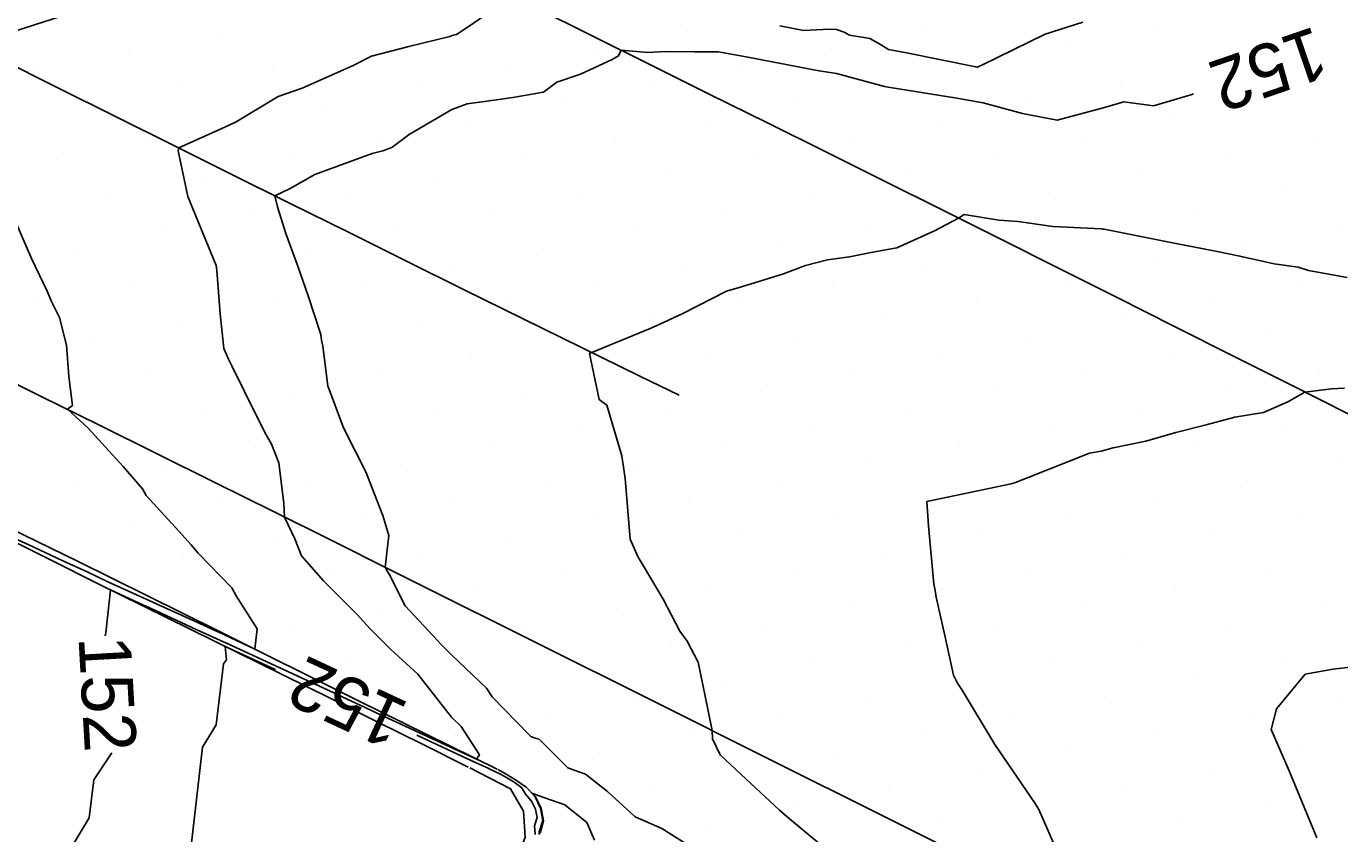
# Model space of a CAD drawing. Extents: x 2354170 to 2357230, y 866100 to 868290.
# Drawn here: x 2355362.2 to 2355412.7, y 867346.4 to 867377.5 of the extents above; entities that cross this region are included whole.
import ezdxf

# ---------------------------------------------------------------- set-up
doc = ezdxf.new("R2010")
doc.units = 0
for name, color, linetype in [('Default', 7, 'Continuous'), ('DTM Contours Minor', 7, 'Continuous'), ('DTM Contours Minor Text', 7, 'Continuous'), ('Exist DTM Breakline', 7, 'Continuous'), ('Exist DTM Scan Elevation Point', 7, 'Continuous'), ('Exist Roads Curbs', 7, 'Continuous'), ('Exist Roads EOP', 7, 'Continuous')]:
    doc.layers.add(name, color=color, linetype=linetype)

msp = doc.modelspace()

# ---------------------------------------------------------------- linework, layer by layer
at = {"layer": 'Default'}
for points in [[(2355363.881, 867377.99), (2355361.364, 867377.183)], [(2355407.039, 867374.891), (2355406.937, 867374.855), (2355405.508, 867374.431), (2355404.365, 867374.581), (2355403.619, 867374.371), (2355401.807, 867373.882), (2355400.468, 867374.139), (2355398.96, 867374.542), (2355397.863, 867374.732), (2355395.38, 867375.136), (2355395.158, 867375.174), (2355393.319, 867375.669), (2355392.57, 867375.794), (2355391.447, 867376.003), (2355389.906, 867376.298), (2355388.778, 867376.507), (2355387.857, 867376.501), (2355386.736, 867376.513), (2355386.061, 867376.481), (2355385.034, 867376.567), (2355384.941, 867376.357), (2355384.693, 867376.212), (2355383.477, 867375.643), (2355382.561, 867375.341), (2355382.051, 867374.962), (2355380.877, 867374.754), (2355379.79, 867374.6), (2355379.124, 867374.504), (2355378.531, 867374.293), (2355376.894, 867373.324), (2355376.218, 867372.826), (2355375.882, 867372.703), (2355375.471, 867372.603), (2355373.258, 867371.787), (2355372.32, 867371.25), (2355371.73, 867370.969), (2355371.828, 867370.548), (2355372.148, 867369.523), (2355372.605, 867368.271), (2355373.011, 867367.122), (2355373.492, 867365.637), (2355373.519, 867365.421), (2355373.566, 867365.192), (2355373.757, 867363.665), (2355374.37, 867362.058), (2355374.406, 867361.993), (2355374.421, 867361.955), (2355375.227, 867360.357), (2355375.643, 867359.271), (2355375.873, 867358.684), (2355376.101, 867357.916), (2355375.993, 867356.912), (2355375.969, 867356.691), (2355376.016, 867356.591), (2355376.12, 867356.423), (2355376.737, 867355.215), (2355377.992, 867353.869), (2355378.102, 867353.733), (2355378.53, 867353.311), (2355379.856, 867352.046), (2355380.076, 867351.705), (2355381.495, 867350.259), (2355381.504, 867350.251), (2355381.572, 867350.184), (2355381.734, 867350.122), (2355381.887, 867350.079), (2355382.994, 867348.988), (2355383.23, 867348.894), (2355383.665, 867348.742), (2355384.508, 867348.066), (2355385.579, 867347.104), (2355386.6, 867346.651), (2355387.782, 867345.902)], [(2355361.75, 867369.988), (2355362.369, 867368.562), (2355362.971, 867367.302), (2355363.138, 867366.915), (2355363.444, 867366.289), (2355363.709, 867365.227), (2355363.805, 867364.031), (2355363.951, 867362.911), (2355363.75, 867362.765), (2355364.548, 867362.042), (2355364.8, 867361.759), (2355365.887, 867360.567), (2355366.64, 867359.701), (2355366.774, 867359.457), (2355368.035, 867358.083), (2355368.512, 867357.554), (2355368.773, 867357.238), (2355370.075, 867355.907), (2355370.235, 867355.599), (2355371.045, 867354.321), (2355370.961, 867353.548), (2355369.762, 867354.103), (2355369.6, 867354.178), (2355369.393, 867354.273), (2355369.121, 867354.398), (2355365.276, 867356.151), (2355364.508, 867356.51), (2355363.553, 867356.954), (2355362.263, 867357.552), (2355361.103, 867358.078)], [(2355412.955, 867367.834), (2355411.463, 867368.104), (2355411.07, 867368.23), (2355410.149, 867368.363), (2355408.829, 867368.653), (2355407.956, 867368.826), (2355406.175, 867369.173), (2355403.608, 867369.693), (2355403.556, 867369.694), (2355403.512, 867369.7), (2355401.639, 867369.789), (2355400.308, 867369.986), (2355399.562, 867370.038), (2355398.223, 867370.255), (2355398.005, 867370.118), (2355397.091, 867369.629), (2355395.643, 867368.967), (2355394.717, 867368.801), (2355393.822, 867368.624), (2355392.974, 867368.504), (2355392.13, 867368.294), (2355391.279, 867367.967), (2355390.162, 867367.624), (2355389.581, 867367.445), (2355389.093, 867367.305), (2355387.412, 867366.446), (2355386.502, 867366.022), (2355386.155, 867365.872), (2355383.908, 867364.947), (2355383.82, 867364.906), (2355384.197, 867363.138), (2355384.489, 867362.928), (2355385.063, 867360.979), (2355385.191, 867360.11), (2355385.384, 867357.769), (2355385.687, 867357.075), (2355385.929, 867356.694), (2355386.658, 867355.468), (2355387.301, 867354.237), (2355387.578, 867353.852), (2355387.994, 867353.044), (2355388.272, 867351.743), (2355388.536, 867350.414), (2355388.552, 867350.093), (2355388.841, 867349.487), (2355389.652, 867348.729), (2355391.124, 867347.358), (2355391.516, 867347.016), (2355392.858, 867345.907)], [(2355412.845, 867363.582), (2355412.35, 867363.549), (2355411.33, 867363.427), (2355410.671, 867363.048), (2355409.732, 867362.644), (2355408.638, 867362.458), (2355407.537, 867362.169), (2355406.369, 867361.871), (2355405.216, 867361.544), (2355403.951, 867361.279), (2355403.491, 867361.154), (2355403.039, 867361.077), (2355400.629, 867360.118), (2355400.205, 867359.954), (2355400.037, 867359.895), (2355396.787, 867359.217), (2355396.859, 867358.286), (2355397.058, 867356.041), (2355397.117, 867355.794), (2355397.156, 867355.54), (2355397.488, 867354.066), (2355397.813, 867352.544), (2355397.967, 867352.235), (2355398.146, 867351.965), (2355399.408, 867349.882), (2355400.788, 867347.852), (2355400.926, 867347.646), (2355401.093, 867347.376), (2355401.984, 867345.349)], [(2355374.459, 867329.385), (2355373.982, 867328.27), (2355372.954, 867329.719), (2355371.389, 867331.379), (2355370.863, 867331.893), (2355370.331, 867333.264), (2355369.904, 867333.932), (2355368.961, 867335.167), (2355368.886, 867335.962), (2355368.092, 867337.07), (2355368.08, 867337.953), (2355367.705, 867338.964), (2355368.942, 867349.775), (2355369.464, 867350.639), (2355369.756, 867352.976), (2355369.863, 867353.139), (2355369.821, 867353.648), (2355370.242, 867353.454), (2355371.711, 867352.778), (2355371.747, 867352.762)], [(2355413.387, 867352.888), (2355412.413, 867352.777), (2355411.343, 867352.585), (2355410.237, 867351.25), (2355410.029, 867350.456), (2355410.725, 867348.865), (2355411.786, 867346.297)], [(2355377.188, 867350.232), (2355379.327, 867349.242), (2355379.947, 867348.952), (2355379.965, 867348.943), (2355380.404, 867348.732), (2355380.428, 867348.719), (2355380.608, 867348.625), (2355380.928, 867348.432), (2355381.217, 867348.217), (2355381.359, 867347.975), (2355381.596, 867347.701), (2355381.744, 867347.396), (2355381.811, 867347.066), (2355381.71, 867346.756), (2355381.729, 867346.415)]]:
    msp.add_lwpolyline(points, dxfattribs=at)
at = {"layer": 'DTM Contours Minor'}
for points in [[(2355380.857, 867378.642), (2355379.118, 867377.44), (2355378.715, 867377.169), (2355378.585, 867377.15), (2355378.447, 867377.101), (2355376.871, 867376.708), (2355375.443, 867376.337), (2355374.704, 867375.974), (2355372.77, 867375.107), (2355371.85, 867374.784), (2355370.3, 867373.849), (2355370.243, 867373.817), (2355370.216, 867373.8), (2355369.829, 867373.624), (2355368.029, 867372.81), (2355368.012, 867372.699), (2355368.381, 867370.948), (2355369.474, 867368.295), (2355369.484, 867368.207), (2355369.495, 867368.101), (2355369.618, 867366.43), (2355369.768, 867365.103), (2355369.949, 867364.694), (2355370.07, 867364.44), (2355370.545, 867363.475), (2355371.356, 867361.853), (2355371.595, 867361.421), (2355371.878, 867360.709), (2355372.076, 867359.14), (2355372.101, 867358.62), (2355372.488, 867357.791), (2355372.755, 867357.132), (2355373.59, 867356.167), (2355374.889, 867354.876), (2355375.374, 867354.333), (2355376.178, 867353.535), (2355377.216, 867352.586), (2355378.513, 867350.925), (2355378.882, 867350.574), (2355379.59, 867349.476), (2355379.482, 867349.318), (2355375.574, 867351.127), (2355375.115, 867351.342), (2355374.533, 867351.612), (2355373.779, 867351.963), (2355371.061, 867353.22), (2355370.028, 867353.695), (2355368.706, 867354.304), (2355366.969, 867355.104), (2355366.509, 867355.314), (2355365.408, 867355.828), (2355365.222, 867354.176), (2355365.199, 867354.059)], [(2355402.788, 867377.645), (2355401.341, 867377.188), (2355398.935, 867376.009), (2355398.727, 867375.92), (2355398.677, 867375.933), (2355398.659, 867375.936), (2355398.613, 867375.944), (2355396.016, 867376.471), (2355395.321, 867376.598), (2355395.007, 867376.783), (2355394.599, 867377.024), (2355393.823, 867377.146), (2355393.612, 867377.266), (2355393.322, 867377.371), (2355393.05, 867377.381), (2355393.032, 867377.38), (2355392.068, 867377.328), (2355391.142, 867377.5)], [(2355413.387, 867352.888), (2355412.413, 867352.777), (2355411.343, 867352.585), (2355410.237, 867351.25), (2355410.029, 867350.456), (2355410.725, 867348.865), (2355411.786, 867346.297)], [(2355365.453, 867349.559), (2355364.769, 867348.519), (2355364.586, 867347.056), (2355363.081, 867344.567)], [(2355381.879, 867346.422), (2355381.893, 867346.458), (2355381.89, 867346.519), (2355382.034, 867346.96), (2355381.939, 867347.432), (2355381.727, 867347.867), (2355381.603, 867348.009), (2355381.809, 867347.927), (2355382.879, 867347.554), (2355383.721, 867346.879), (2355384.019, 867346.204)]]:
    msp.add_lwpolyline(points, dxfattribs=at)
at = {"layer": 'Exist DTM Breakline'}
for points in [[(2355361.577, 867388.266), (2355363.813, 867387.148), (2355366.049, 867386.029), (2355368.285, 867384.911), (2355370.522, 867383.794), (2355372.758, 867382.677), (2355374.995, 867381.561), (2355377.233, 867380.446), (2355379.471, 867379.331), (2355381.709, 867378.218), (2355383.948, 867377.106), (2355386.188, 867375.995), (2355388.427, 867374.884), (2355390.666, 867373.772), (2355392.905, 867372.659), (2355395.143, 867371.546), (2355397.381, 867370.43), (2355399.617, 867369.312), (2355401.852, 867368.192), (2355404.086, 867367.069), (2355406.318, 867365.945), (2355408.551, 867364.821), (2355410.786, 867363.699), (2355413.022, 867362.582)], [(2355361.122, 867376.252), (2355363.36, 867375.136), (2355365.597, 867374.022), (2355367.835, 867372.907), (2355370.073, 867371.793), (2355372.312, 867370.68), (2355374.551, 867369.568), (2355376.79, 867368.457), (2355379.031, 867367.348), (2355381.273, 867366.242), (2355383.516, 867365.139), (2355385.762, 867364.041), (2355387.273, 867363.308)], [(2355360.478, 867364.382), (2355362.72, 867363.275), (2355364.961, 867362.166), (2355367.201, 867361.056), (2355369.44, 867359.944), (2355371.678, 867358.831), (2355373.916, 867357.716), (2355376.153, 867356.599), (2355378.389, 867355.482), (2355380.626, 867354.365), (2355382.862, 867353.247), (2355385.098, 867352.13), (2355387.335, 867351.013), (2355389.572, 867349.897), (2355391.809, 867348.781), (2355394.046, 867347.664), (2355396.282, 867346.547), (2355398.518, 867345.429)]]:
    msp.add_lwpolyline(points, dxfattribs=at)
at = {"layer": 'Exist DTM Scan Elevation Point'}
for p, q in [((2355369.546, 867377.24), (2355369.546, 867377.24)), ((2355378.56, 867377.272), (2355378.56, 867377.272)), ((2355387.574, 867377.304), (2355387.574, 867377.304)), ((2355396.588, 867377.335), (2355396.588, 867377.335)), ((2355405.601, 867377.367), (2355405.601, 867377.367)), ((2355366.082, 867376.535), (2355366.082, 867376.535)), ((2355375.095, 867376.566), (2355375.095, 867376.566)), ((2355384.109, 867376.598), (2355384.109, 867376.598)), ((2355393.123, 867376.63), (2355393.123, 867376.63)), ((2355402.137, 867376.661), (2355402.137, 867376.661)), ((2355411.151, 867376.693), (2355411.151, 867376.693)), ((2355389.659, 867375.924), (2355389.659, 867375.924)), ((2355398.673, 867375.956), (2355398.673, 867375.956)), ((2355407.686, 867375.988), (2355407.686, 867375.988)), ((2355362.617, 867375.829), (2355362.617, 867375.829)), ((2355371.631, 867375.861), (2355371.631, 867375.861)), ((2355380.645, 867375.892), (2355380.645, 867375.892)), ((2355368.167, 867375.155), (2355368.167, 867375.155)), ((2355377.18, 867375.187), (2355377.18, 867375.187)), ((2355386.194, 867375.219), (2355386.194, 867375.219)), ((2355395.208, 867375.25), (2355395.208, 867375.25)), ((2355404.222, 867375.282), (2355404.222, 867375.282)), ((2355373.716, 867374.481), (2355373.716, 867374.481)), ((2355382.73, 867374.513), (2355382.73, 867374.513)), ((2355391.744, 867374.545), (2355391.744, 867374.545)), ((2355400.758, 867374.576), (2355400.758, 867374.576)), ((2355409.771, 867374.608), (2355409.771, 867374.608)), ((2355406.307, 867373.903), (2355406.307, 867373.903)), ((2355370.252, 867373.776), (2355370.252, 867373.776)), ((2355379.265, 867373.807), (2355379.265, 867373.807)), ((2355388.279, 867373.839), (2355388.279, 867373.839)), ((2355397.293, 867373.871), (2355397.293, 867373.871)), ((2355366.787, 867373.07), (2355366.787, 867373.07)), ((2355375.801, 867373.102), (2355375.801, 867373.102)), ((2355384.815, 867373.134), (2355384.815, 867373.134)), ((2355393.829, 867373.165), (2355393.829, 867373.165)), ((2355402.842, 867373.197), (2355402.842, 867373.197)), ((2355411.856, 867373.229), (2355411.856, 867373.229)), ((2355372.337, 867372.396), (2355372.337, 867372.396)), ((2355381.35, 867372.428), (2355381.35, 867372.428)), ((2355390.364, 867372.46), (2355390.364, 867372.46)), ((2355399.378, 867372.491), (2355399.378, 867372.491)), ((2355408.392, 867372.523), (2355408.392, 867372.523)), ((2355363.323, 867372.365), (2355363.323, 867372.365)), ((2355368.872, 867371.691), (2355368.872, 867371.691)), ((2355377.886, 867371.722), (2355377.886, 867371.722)), ((2355386.9, 867371.754), (2355386.9, 867371.754)), ((2355395.914, 867371.786), (2355395.914, 867371.786)), ((2355404.927, 867371.818), (2355404.927, 867371.818)), ((2355365.408, 867370.985), (2355365.408, 867370.985)), ((2355374.422, 867371.017), (2355374.422, 867371.017)), ((2355383.435, 867371.049), (2355383.435, 867371.049)), ((2355392.449, 867371.08), (2355392.449, 867371.08)), ((2355401.463, 867371.112), (2355401.463, 867371.112)), ((2355410.477, 867371.144), (2355410.477, 867371.144)), ((2355388.985, 867370.375), (2355388.985, 867370.375)), ((2355397.999, 867370.406), (2355397.999, 867370.406)), ((2355407.012, 867370.438), (2355407.012, 867370.438)), ((2355370.957, 867370.311), (2355370.957, 867370.311)), ((2355379.971, 867370.343), (2355379.971, 867370.343)), ((2355367.493, 867369.606), (2355367.493, 867369.606)), ((2355376.507, 867369.638), (2355376.507, 867369.638)), ((2355385.52, 867369.669), (2355385.52, 867369.669)), ((2355394.534, 867369.701), (2355394.534, 867369.701)), ((2355403.548, 867369.733), (2355403.548, 867369.733)), ((2355412.562, 867369.764), (2355412.562, 867369.764)), ((2355364.028, 867368.9), (2355364.028, 867368.9)), ((2355373.042, 867368.932), (2355373.042, 867368.932)), ((2355382.056, 867368.964), (2355382.056, 867368.964)), ((2355391.07, 867368.995), (2355391.07, 867368.995)), ((2355409.097, 867369.059), (2355409.097, 867369.059)), ((2355405.633, 867368.353), (2355405.633, 867368.353)), ((2355369.578, 867368.226), (2355369.578, 867368.226)), ((2355378.592, 867368.258), (2355378.592, 867368.258)), ((2355387.605, 867368.29), (2355387.605, 867368.29)), ((2355396.619, 867368.321), (2355396.619, 867368.321)), ((2355366.113, 867367.521), (2355366.113, 867367.521)), ((2355375.127, 867367.553), (2355375.127, 867367.553)), ((2355384.141, 867367.584), (2355384.141, 867367.584)), ((2355393.155, 867367.616), (2355393.155, 867367.616)), ((2355402.169, 867367.648), (2355402.169, 867367.648)), ((2355411.182, 867367.679), (2355411.182, 867367.679)), ((2355362.649, 867366.815), (2355362.649, 867366.815)), ((2355371.663, 867366.847), (2355371.663, 867366.847)), ((2355380.677, 867366.879), (2355380.677, 867366.879)), ((2355389.69, 867366.91), (2355389.69, 867366.91)), ((2355398.704, 867366.942), (2355398.704, 867366.942)), ((2355407.718, 867366.974), (2355407.718, 867366.974)), ((2355368.198, 867366.141), (2355368.198, 867366.141)), ((2355377.212, 867366.173), (2355377.212, 867366.173)), ((2355386.226, 867366.205), (2355386.226, 867366.205)), ((2355395.24, 867366.236), (2355395.24, 867366.236)), ((2355404.254, 867366.268), (2355404.254, 867366.268)), ((2355364.734, 867365.436), (2355364.734, 867365.436)), ((2355373.748, 867365.468), (2355373.748, 867365.468)), ((2355391.775, 867365.531), (2355391.775, 867365.531)), ((2355400.789, 867365.563), (2355400.789, 867365.563)), ((2355409.803, 867365.594), (2355409.803, 867365.594)), ((2355379.297, 867364.794), (2355379.297, 867364.794)), ((2355388.311, 867364.825), (2355388.311, 867364.825)), ((2355397.325, 867364.857), (2355397.325, 867364.857)), ((2355406.339, 867364.889), (2355406.339, 867364.889)), ((2355370.283, 867364.762), (2355370.283, 867364.762)), ((2355366.819, 867364.056), (2355366.819, 867364.056)), ((2355375.833, 867364.088), (2355375.833, 867364.088)), ((2355384.847, 867364.12), (2355384.847, 867364.12)), ((2355393.86, 867364.151), (2355393.86, 867364.151)), ((2355402.874, 867364.183), (2355402.874, 867364.183)), ((2355411.888, 867364.215), (2355411.888, 867364.215)), ((2355363.354, 867363.351), (2355363.354, 867363.351)), ((2355372.368, 867363.383), (2355372.368, 867363.383)), ((2355381.382, 867363.414), (2355381.382, 867363.414)), ((2355390.396, 867363.446), (2355390.396, 867363.446)), ((2355399.41, 867363.478), (2355399.41, 867363.478)), ((2355408.424, 867363.509), (2355408.424, 867363.509)), ((2355404.959, 867362.804), (2355404.959, 867362.804)), ((2355368.904, 867362.677), (2355368.904, 867362.677)), ((2355377.918, 867362.709), (2355377.918, 867362.709)), ((2355386.932, 867362.74), (2355386.932, 867362.74)), ((2355395.945, 867362.772), (2355395.945, 867362.772)), ((2355374.453, 867362.003), (2355374.453, 867362.003)), ((2355383.467, 867362.035), (2355383.467, 867362.035)), ((2355392.481, 867362.066), (2355392.481, 867362.066)), ((2355401.495, 867362.098), (2355401.495, 867362.098)), ((2355410.509, 867362.13), (2355410.509, 867362.13)), ((2355370.989, 867361.298), (2355370.989, 867361.298)), ((2355380.003, 867361.329), (2355380.003, 867361.329)), ((2355389.017, 867361.361), (2355389.017, 867361.361)), ((2355398.03, 867361.393), (2355398.03, 867361.393)), ((2355407.044, 867361.424), (2355407.044, 867361.424)), ((2355367.524, 867360.592), (2355367.524, 867360.592)), ((2355376.538, 867360.624), (2355376.538, 867360.624)), ((2355385.552, 867360.655), (2355385.552, 867360.655)), ((2355394.566, 867360.687), (2355394.566, 867360.687)), ((2355403.58, 867360.719), (2355403.58, 867360.719)), ((2355412.594, 867360.75), (2355412.594, 867360.75)), ((2355364.06, 867359.886), (2355364.06, 867359.886)), ((2355373.074, 867359.918), (2355373.074, 867359.918)), ((2355382.088, 867359.95), (2355382.088, 867359.95)), ((2355391.101, 867359.981), (2355391.101, 867359.981)), ((2355400.115, 867360.013), (2355400.115, 867360.013)), ((2355409.129, 867360.045), (2355409.129, 867360.045)), ((2355378.623, 867359.244), (2355378.623, 867359.244)), ((2355387.637, 867359.276), (2355387.637, 867359.276)), ((2355396.651, 867359.308), (2355396.651, 867359.308)), ((2355405.665, 867359.339), (2355405.665, 867359.339)), ((2355369.609, 867359.213), (2355369.609, 867359.213)), ((2355366.145, 867358.507), (2355366.145, 867358.507)), ((2355375.159, 867358.539), (2355375.159, 867358.539)), ((2355384.173, 867358.57), (2355384.173, 867358.57)), ((2355393.186, 867358.602), (2355393.186, 867358.602)), ((2355402.2, 867358.634), (2355402.2, 867358.634)), ((2355411.214, 867358.665), (2355411.214, 867358.665)), ((2355371.694, 867357.833), (2355371.694, 867357.833)), ((2355380.708, 867357.865), (2355380.708, 867357.865)), ((2355389.722, 867357.896), (2355389.722, 867357.896)), ((2355398.736, 867357.928), (2355398.736, 867357.928)), ((2355407.75, 867357.96), (2355407.75, 867357.96)), ((2355395.271, 867357.223), (2355395.271, 867357.223)), ((2355404.285, 867357.254), (2355404.285, 867357.254)), ((2355368.23, 867357.128), (2355368.23, 867357.128)), ((2355377.244, 867357.159), (2355377.244, 867357.159)), ((2355386.258, 867357.191), (2355386.258, 867357.191)), ((2355373.779, 867356.454), (2355373.779, 867356.454)), ((2355382.793, 867356.485), (2355382.793, 867356.485)), ((2355391.807, 867356.517), (2355391.807, 867356.517)), ((2355400.821, 867356.549), (2355400.821, 867356.549)), ((2355409.835, 867356.58), (2355409.835, 867356.58)), ((2355370.315, 867355.748), (2355370.315, 867355.748)), ((2355379.329, 867355.78), (2355379.329, 867355.78)), ((2355388.343, 867355.812), (2355388.343, 867355.812)), ((2355397.356, 867355.843), (2355397.356, 867355.843)), ((2355406.37, 867355.875), (2355406.37, 867355.875)), ((2355411.92, 867355.201), (2355411.92, 867355.201)), ((2355375.864, 867355.074), (2355375.864, 867355.074)), ((2355384.878, 867355.106), (2355384.878, 867355.106)), ((2355393.892, 867355.138), (2355393.892, 867355.138)), ((2355402.906, 867355.169), (2355402.906, 867355.169)), ((2355372.4, 867354.369), (2355372.4, 867354.369)), ((2355381.414, 867354.4), (2355381.414, 867354.4)), ((2355390.428, 867354.432), (2355390.428, 867354.432)), ((2355399.441, 867354.464), (2355399.441, 867354.464)), ((2355408.455, 867354.495), (2355408.455, 867354.495)), ((2355377.949, 867353.695), (2355377.949, 867353.695)), ((2355386.963, 867353.727), (2355386.963, 867353.727)), ((2355395.977, 867353.758), (2355395.977, 867353.758)), ((2355404.991, 867353.79), (2355404.991, 867353.79)), ((2355374.485, 867352.989), (2355374.485, 867352.989)), ((2355383.499, 867353.021), (2355383.499, 867353.021)), ((2355392.513, 867353.053), (2355392.513, 867353.053)), ((2355401.526, 867353.084), (2355401.526, 867353.084)), ((2355410.54, 867353.116), (2355410.54, 867353.116)), ((2355380.034, 867352.315), (2355380.034, 867352.315)), ((2355389.048, 867352.347), (2355389.048, 867352.347)), ((2355398.062, 867352.379), (2355398.062, 867352.379)), ((2355407.076, 867352.41), (2355407.076, 867352.41)), ((2355394.598, 867351.673), (2355394.598, 867351.673)), ((2355403.611, 867351.705), (2355403.611, 867351.705)), ((2355412.625, 867351.737), (2355412.625, 867351.737)), ((2355376.57, 867351.61), (2355376.57, 867351.61)), ((2355385.584, 867351.642), (2355385.584, 867351.642)), ((2355382.119, 867350.936), (2355382.119, 867350.936)), ((2355391.133, 867350.968), (2355391.133, 867350.968)), ((2355400.147, 867350.999), (2355400.147, 867350.999)), ((2355409.161, 867351.031), (2355409.161, 867351.031)), ((2355378.655, 867350.23), (2355378.655, 867350.23)), ((2355387.669, 867350.262), (2355387.669, 867350.262)), ((2355396.683, 867350.294), (2355396.683, 867350.294)), ((2355405.696, 867350.325), (2355405.696, 867350.325)), ((2355411.246, 867349.652), (2355411.246, 867349.652)), ((2355384.204, 867349.557), (2355384.204, 867349.557)), ((2355393.218, 867349.588), (2355393.218, 867349.588)), ((2355402.232, 867349.62), (2355402.232, 867349.62)), ((2355389.754, 867348.883), (2355389.754, 867348.883)), ((2355398.768, 867348.914), (2355398.768, 867348.914)), ((2355407.781, 867348.946), (2355407.781, 867348.946)), ((2355386.289, 867348.177), (2355386.289, 867348.177)), ((2355395.303, 867348.209), (2355395.303, 867348.209)), ((2355404.317, 867348.24), (2355404.317, 867348.24)), ((2355382.825, 867347.472), (2355382.825, 867347.472)), ((2355391.839, 867347.503), (2355391.839, 867347.503)), ((2355400.853, 867347.535), (2355400.853, 867347.535)), ((2355409.866, 867347.567), (2355409.866, 867347.567)), ((2355388.374, 867346.798), (2355388.374, 867346.798)), ((2355397.388, 867346.829), (2355397.388, 867346.829)), ((2355406.402, 867346.861), (2355406.402, 867346.861))]:
    msp.add_line(p, q, dxfattribs=at)
at = {"layer": 'Exist Roads Curbs'}
for points in [[(2355379.163, 867349.006), (2355377.429, 867349.873), (2355375.639, 867350.765), (2355373.848, 867351.655), (2355372.056, 867352.543), (2355370.263, 867353.429), (2355368.47, 867354.314), (2355366.676, 867355.2), (2355364.884, 867356.087), (2355363.093, 867356.978), (2355361.305, 867357.873), (2355359.519, 867358.774), (2355353.744, 867361.729)], [(2355381.003, 867345.379), (2355381.354, 867346.315), (2355381.289, 867347.313), (2355380.786, 867348.177), (2355379.22, 867348.977)]]:
    msp.add_lwpolyline(points, dxfattribs=at)
at = {"layer": 'Exist Roads EOP'}
for points in [[(2355380.268, 867348.93), (2355374.889, 867351.589), (2355369.52, 867354.267), (2355364.14, 867356.922), (2355360.502, 867358.69)], [(2355381.928, 867346.468), (2355382.059, 867346.948), (2355381.97, 867347.437), (2355381.734, 867347.876), (2355381.385, 867348.233), (2355380.978, 867348.523), (2355380.548, 867348.777), (2355380.301, 867348.912)]]:
    msp.add_lwpolyline(points, dxfattribs=at)

# ---------------------------------------------------------------- texts
at = {"layer": 'Default'}
for rotation, p in [(199.0262, (2355411.717, 867377.502)), (155.068, (2355376.952, 867351.445))]:
    msp.add_text('152', height=2, rotation=rotation, dxfattribs=at).set_placement(p)
at = {"layer": 'DTM Contours Minor Text'}
msp.add_text('152', height=2, rotation=273.2265, dxfattribs=at).set_placement((2355364.173, 867354.001))

doc.saveas('drawing.dxf')
